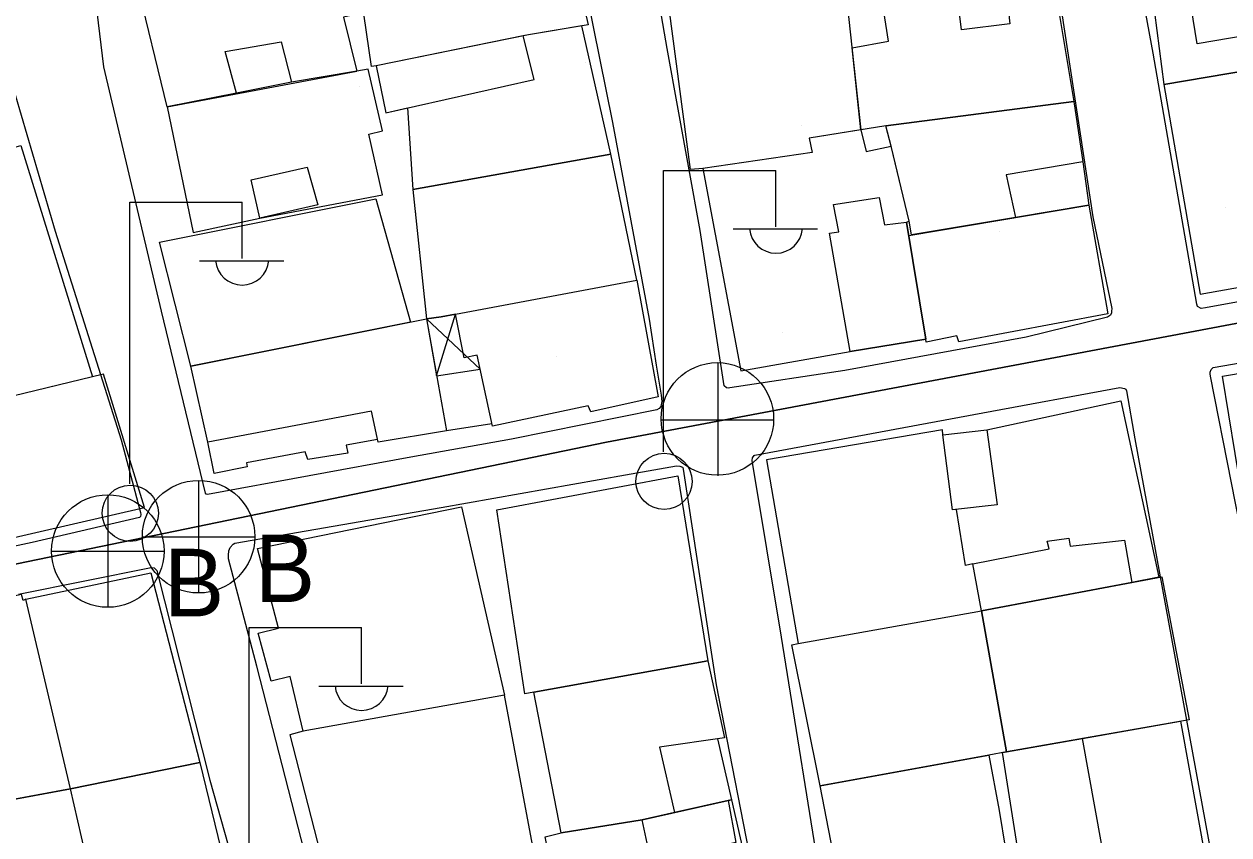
# Model space of a CAD drawing. Extents: x 417997 to 421451, y 4451742 to 4455216.
# Drawn here: x 419263.8 to 419338.7, y 4453482.2 to 4453532.7 of the extents above; entities that cross this region are included whole.
import ezdxf

# ---------------------------------------------------------------- set-up
doc = ezdxf.new("R2010")
doc.units = 0
for name, color, linetype in [('ADAKENARI', 7, 'Continuous'), ('B_Mesken', 7, 'Continuous'), ('B_Sundurma', 7, 'Continuous'), ('B_Teras', 7, 'Continuous'), ('Default', 7, 'Continuous'), ('PL_AYA_PARK_DINLENME', 7, 'Continuous'), ('PL_KON_MEV_350', 7, 'Continuous'), ('S_Elektrik_Diregi', 7, 'Continuous'), ('S_Rogar_Kapagi', 7, 'Continuous'), ('S_Rogar_Kapagi_Buski', 7, 'Continuous'), ('Sinir_Duvar_tek_tarafa_ait', 7, 'Continuous'), ('TR_ORTAYOGUNKONUT', 7, 'Continuous'), ('TR_PARKALANI', 7, 'Continuous'), ('Yol_Sose', 7, 'Continuous')]:
    doc.layers.add(name, color=color, linetype=linetype)

# ---------------------------------------------------------------- blocks, each defined once
blk = doc.blocks.new('POINT_DISPLAY')
at = {"layer": 'Default'}
blk.add_line((0, 0), (0, 0), dxfattribs=at)

msp = doc.modelspace()

# ---------------------------------------------------------------- linework, layer by layer
at = {"layer": 'ADAKENARI'}
for p, q in [((419368.973, 4453519.655), (419299.997, 4453506.67)), ((419368.973, 4453519.655), (419299.997, 4453506.67)), ((419299.997, 4453506.67), (419202.368, 4453486.526)), ((419299.997, 4453506.67), (419202.368, 4453486.526))]:
    msp.add_line(p, q, dxfattribs=at)
at = {"layer": 'B_Mesken'}
for points in [[(419297.044, 4453540.573), (419298.861, 4453532.616), (419295.146, 4453531.985), (419285.672, 4453530.055), (419285.381, 4453530.013), (419284.588, 4453535.455), (419284.215, 4453537.7), (419288.356, 4453538.568), (419288.326, 4453538.729), (419293.332, 4453539.528), (419293.261, 4453539.889)], [(419333.648, 4453537.839), (419332.675, 4453537.637), (419333.427, 4453533.276), (419334.115, 4453533.383), (419334.677, 4453528.901), (419340.09, 4453529.81), (419340.162, 4453529.281), (419346.558, 4453530.446), (419345.137, 4453539.576), (419339.381, 4453538.612)], [(419284.473, 4453529.727), (419280.411, 4453529.04), (419276.976, 4453528.36), (419272.66, 4453527.522), (419270.78, 4453535.276), (419280.971, 4453537.114), (419284.215, 4453537.7), (419284.588, 4453535.455), (419284.065, 4453535.37), (419284.478, 4453533.278), (419283.649, 4453533.088)], [(419316.988, 4453535.175), (419319.085, 4453535.513), (419321.651, 4453535.864), (419323.864, 4453536.167), (419324.706, 4453536.315), (419327.584, 4453536.819), (419329.087, 4453527.841), (419317.392, 4453526.324), (419315.84, 4453526.075), (419315.287, 4453531.174), (419317.547, 4453531.589)], [(419303.898, 4453533.634), (419314.866, 4453535.058), (419315.84, 4453526.075), (419312.625, 4453525.561), (419312.803, 4453524.669), (419306.002, 4453523.682), (419305.24, 4453523.607)], [(419298.481, 4453532.552), (419295.146, 4453531.985), (419294.821, 4453531.919), (419285.672, 4453530.055), (419286.273, 4453527.147), (419287.626, 4453527.449), (419287.965, 4453522.373), (419300.285, 4453524.569)], [(419284.473, 4453529.727), (419280.411, 4453529.04), (419276.976, 4453528.36), (419272.66, 4453527.522), (419274.288, 4453519.705), (419278.446, 4453520.582), (419286.074, 4453522.045), (419285.209, 4453525.815), (419286.07, 4453526.017), (419285.169, 4453529.863), (419284.473, 4453529.727), (419280.411, 4453529.04), (419276.976, 4453528.36), (419272.66, 4453527.522)], [(419334.677, 4453528.901), (419336.938, 4453515.871), (419349.741, 4453518.147), (419349.561, 4453518.837), (419349.888, 4453518.916), (419348.791, 4453524.862), (419348.263, 4453526.877), (419345.621, 4453526.493), (419345.039, 4453530.169), (419340.162, 4453529.281), (419340.09, 4453529.81)], [(419329.645, 4453524.088), (419330.014, 4453521.392), (419325.455, 4453520.629), (419318.98, 4453519.544), (419318.846, 4453520.41), (419317.741, 4453524.982), (419317.392, 4453526.324), (419329.087, 4453527.841)], [(419315.17, 4453512.307), (419319.869, 4453513.07), (419318.673, 4453520.35), (419318.846, 4453520.41), (419317.741, 4453524.982), (419317.392, 4453526.324), (419312.625, 4453525.561), (419312.803, 4453524.669), (419306.002, 4453523.682), (419308.366, 4453511.097)], [(419262.96, 4453525.185), (419262.986, 4453524.941), (419263.556, 4453525.098), (419268.031, 4453510.732), (419260.225, 4453508.832), (419259.126, 4453508.605), (419257.69, 4453515.5), (419255.213, 4453522.005)], [(419287.965, 4453522.373), (419288.801, 4453514.321), (419289.721, 4453514.454), (419290.608, 4453514.626), (419301.897, 4453516.742), (419300.285, 4453524.569)], [(419285.654, 4453521.788), (419287.813, 4453514.123), (419274.139, 4453511.384), (419272.183, 4453519.093)], [(419319.869, 4453513.07), (419318.81, 4453519.516), (419330.014, 4453521.392), (419331.2, 4453514.646), (419321.936, 4453512.892), (419321.802, 4453513.28), (419319.894, 4453512.869)], [(419290.608, 4453514.626), (419301.897, 4453516.742), (419303.229, 4453509.486), (419299.038, 4453508.538), (419298.875, 4453508.929), (419292.904, 4453507.665), (419291.954, 4453512.073), (419291.15, 4453511.899)], [(419285.759, 4453506.835), (419283.803, 4453506.481), (419283.907, 4453505.984), (419281.426, 4453505.582), (419281.252, 4453506.056), (419277.598, 4453505.384), (419277.638, 4453505.13), (419275.585, 4453504.714), (419275.198, 4453506.662), (419274.139, 4453511.384), (419288.801, 4453514.321), (419290.042, 4453507.369), (419285.796, 4453506.662)], [(419339.527, 4453503.543), (419338.339, 4453510.758), (419346.574, 4453512.156), (419346.54, 4453512.324), (419350.466, 4453513.034), (419351.179, 4453509.676), (419350.585, 4453509.574), (419350.585, 4453509.574), (419350.585, 4453509.574), (419350.711, 4453508.949), (419351.225, 4453506.397), (419351.693, 4453503.52), (419352.465, 4453503.623), (419352.703, 4453501.913), (419350.571, 4453501.55), (419346.866, 4453500.943), (419344.15, 4453500.406), (419340.922, 4453499.766), (419340.308, 4453499.638)], [(419260.225, 4453508.832), (419262.137, 4453500.496), (419271.265, 4453502.608), (419268.702, 4453510.895)], [(419323.683, 4453507.435), (419332.011, 4453509.232), (419334.375, 4453498.262), (419332.686, 4453497.942), (419323.351, 4453496.173), (419322.794, 4453499.102), (419322.351, 4453498.991), (419321.793, 4453502.476), (419321.528, 4453502.446), (419320.93, 4453507.108)], [(419320.93, 4453507.108), (419320.906, 4453507.434), (419309.966, 4453505.553), (419311.938, 4453494.136), (419323.351, 4453496.173), (419322.794, 4453499.102), (419322.351, 4453498.991), (419321.793, 4453502.476), (419321.528, 4453502.446)], [(419295.478, 4453491.123), (419294.934, 4453491.02), (419293.177, 4453502.444), (419304.452, 4453504.567), (419306.314, 4453493.066)], [(419278.283, 4453500.057), (419290.988, 4453502.632), (419293.657, 4453490.93), (419281.122, 4453488.683), (419280.317, 4453492.085), (419279.132, 4453491.804), (419278.341, 4453494.787), (419279.587, 4453495.092)], [(419266.65, 4453485.106), (419263.87, 4453496.899), (419271.643, 4453498.534), (419274.695, 4453486.739)], [(419324.902, 4453487.407), (419323.351, 4453496.173), (419334.564, 4453498.297), (419336.265, 4453489.401)], [(419255.148, 4453495.381), (419257.68, 4453483.443), (419266.65, 4453485.106), (419263.87, 4453496.899), (419263.707, 4453496.819), (419263.601, 4453497.199)], [(419324.902, 4453487.407), (419323.802, 4453487.195), (419313.293, 4453485.284), (419311.53, 4453494.058), (419311.938, 4453494.136), (419323.351, 4453496.173)], [(419306.907, 4453488.213), (419307.79, 4453484.431), (419307.576, 4453484.378), (419304.246, 4453483.625), (419302.229, 4453483.17), (419297.19, 4453482.362), (419295.478, 4453491.123), (419306.314, 4453493.066), (419307.35, 4453488.277)], [(419281.122, 4453488.683), (419280.304, 4453488.473), (419282.756, 4453478.943), (419295.394, 4453481.623), (419293.654, 4453490.929)], [(419325.575, 4453481.459), (419324.655, 4453487.359), (419324.902, 4453487.407), (419329.629, 4453488.236), (419335.729, 4453489.307), (419337.327, 4453480.51), (419333.184, 4453479.856), (419331.195, 4453479.533), (419327.669, 4453478.96), (419326.008, 4453478.59)], [(419324.439, 4453483.765), (419324.842, 4453481.344), (419325.575, 4453481.459), (419326.008, 4453478.59), (419321.509, 4453477.684), (419315.023, 4453476.413), (419313.293, 4453485.284), (419323.802, 4453487.195)], [(419277.321, 4453476.006), (419274.043, 4453475.289), (419274.13, 4453474.883), (419269.164, 4453473.668), (419269.029, 4453474.136), (419268.024, 4453478.233), (419268.244, 4453478.277), (419267.804, 4453480.134), (419266.65, 4453485.106), (419274.695, 4453486.739)], [(419257.126, 4453483.341), (419259.504, 4453472.094), (419269.029, 4453474.136), (419268.024, 4453478.233), (419268.244, 4453478.277), (419267.804, 4453480.134), (419266.65, 4453485.106)], [(419299.535, 4453473.845), (419297.328, 4453473.451), (419296.444, 4453477.556), (419297.068, 4453477.684), (419296.182, 4453482.121), (419297.19, 4453482.362), (419302.229, 4453483.17), (419304.246, 4453483.625), (419307.576, 4453484.378), (419307.79, 4453484.431), (419309.772, 4453475.7), (419309.372, 4453475.638), (419301.604, 4453474.218)]]:
    msp.add_lwpolyline(points, close=True, dxfattribs=at)
at = {"layer": 'B_Sundurma'}
for p, q in [((419289.431, 4453510.794), (419290.608, 4453514.626)), ((419288.801, 4453514.321), (419292.144, 4453511.192))]:
    msp.add_line(p, q, dxfattribs=at)
msp.add_lwpolyline([(419289.721, 4453514.454), (419288.801, 4453514.321), (419289.431, 4453510.794), (419292.144, 4453511.192), (419291.954, 4453512.073), (419291.15, 4453511.899), (419290.608, 4453514.626)], close=True, dxfattribs=at)
at = {"layer": 'B_Teras'}
for points in [[(419332.675, 4453537.637), (419333.648, 4453537.839), (419339.381, 4453538.612), (419345.137, 4453539.576), (419346.558, 4453530.446), (419340.162, 4453529.281), (419339.803, 4453531.944), (419336.755, 4453531.428), (419336.393, 4453533.738), (419333.427, 4453533.276)], [(419324.706, 4453536.315), (419325.112, 4453532.671), (419322.102, 4453532.292), (419321.651, 4453535.864), (419323.864, 4453536.167)], [(419285.672, 4453530.055), (419286.273, 4453527.147), (419295.496, 4453529.207), (419294.821, 4453531.919)], [(419276.976, 4453528.36), (419276.286, 4453530.953), (419279.76, 4453531.547), (419280.411, 4453529.04)], [(419317.392, 4453526.324), (419329.087, 4453527.841), (419329.645, 4453524.088), (419324.879, 4453523.28), (419325.455, 4453520.629), (419318.98, 4453519.544), (419318.846, 4453520.41), (419317.716, 4453525.075)], [(419315.84, 4453526.075), (419316.157, 4453524.731), (419317.716, 4453525.075), (419317.392, 4453526.324)], [(419278.446, 4453520.582), (419277.902, 4453522.976), (419281.39, 4453523.761), (419282.036, 4453521.428)], [(419315.17, 4453512.307), (419313.893, 4453519.652), (419314.46, 4453519.742), (419314.138, 4453521.442), (419316.976, 4453521.868), (419317.302, 4453520.168), (419318.673, 4453520.35), (419319.869, 4453513.07)], [(419275.198, 4453506.662), (419274.139, 4453511.384), (419288.801, 4453514.321), (419290.042, 4453507.369), (419285.796, 4453506.662), (419285.385, 4453508.599)], [(419321.528, 4453502.446), (419320.93, 4453507.108), (419323.683, 4453507.435), (419324.316, 4453502.762)], [(419323.351, 4453496.173), (419322.794, 4453499.102), (419327.555, 4453500.029), (419327.428, 4453500.508), (419328.771, 4453500.683), (419328.857, 4453500.199), (419332.246, 4453500.575), (419332.686, 4453497.942)], [(419302.229, 4453483.17), (419297.19, 4453482.362), (419295.478, 4453491.123), (419306.314, 4453493.066), (419307.35, 4453488.277), (419303.314, 4453487.696), (419304.246, 4453483.625)], [(419331.195, 4453479.533), (419329.629, 4453488.236), (419335.729, 4453489.307), (419337.327, 4453480.51)], [(419302.777, 4453480.566), (419302.229, 4453483.17), (419307.576, 4453484.378), (419308.064, 4453481.76)]]:
    msp.add_lwpolyline(points, close=True, dxfattribs=at)
at = {"layer": 'PL_AYA_PARK_DINLENME'}
msp.add_lwpolyline([(419391.61, 4453553.39), (419202.527, 4453534.721), (419194.603, 4453523.947), (419200.285, 4453496.517), (419202.368, 4453486.526), (419299.997, 4453506.67), (419368.973, 4453519.655), (419373.133, 4453497.59), (419398.114, 4453502.17), (419404.774, 4453503.862), (419391.61, 4453553.39)], dxfattribs=at)
msp.add_lwpolyline([(419391.61, 4453553.39), (419202.527, 4453534.721), (419194.603, 4453523.947), (419200.285, 4453496.517), (419202.368, 4453486.526), (419299.997, 4453506.67), (419368.973, 4453519.655), (419373.133, 4453497.59), (419398.114, 4453502.17), (419404.774, 4453503.862), (419391.61, 4453553.39)], dxfattribs=at)
at = {"layer": 'PL_KON_MEV_350'}
msp.add_lwpolyline([(419586.562, 4453553.652), (419583.717, 4453575.377), (419568.462, 4453573.979), (419500.569, 4453566.028), (419503.723, 4453528.997), (419507.147, 4453488.81), (419478.456, 4453483.944), (419464.319, 4453518.988), (419404.774, 4453503.862), (419398.114, 4453502.17), (419373.133, 4453497.59), (419368.973, 4453519.655), (419299.997, 4453506.67), (419202.368, 4453486.526), (419207.202, 4453463.346), (419208.327, 4453458.055), (419213.789, 4453432.361), (419287.54, 4453447.951), (419292.566, 4453429.103), (419300.559, 4453430.985)], dxfattribs=at)
msp.add_lwpolyline([(419586.562, 4453553.652), (419583.717, 4453575.377), (419568.462, 4453573.979), (419500.569, 4453566.028), (419503.723, 4453528.997), (419507.147, 4453488.81), (419478.456, 4453483.944), (419464.319, 4453518.988), (419404.774, 4453503.862), (419398.114, 4453502.17), (419373.133, 4453497.59), (419368.973, 4453519.655), (419299.997, 4453506.67), (419202.368, 4453486.526), (419207.202, 4453463.346), (419208.327, 4453458.055), (419213.789, 4453432.361), (419287.54, 4453447.951), (419292.566, 4453429.103), (419300.559, 4453430.985)], dxfattribs=at)
at = {"layer": 'S_Elektrik_Diregi'}
for p, q in [((419303.553, 4453506.057), (419303.553, 4453523.558)), ((419303.553, 4453523.558), (419310.554, 4453523.558)), ((419310.554, 4453520.058), (419310.554, 4453523.558)), ((419270.337, 4453504.075), (419270.337, 4453521.575)), ((419270.337, 4453521.575), (419277.337, 4453521.575)), ((419277.337, 4453518.075), (419277.337, 4453521.575)), ((419307.893, 4453519.918), (419313.144, 4453519.918)), ((419274.677, 4453517.935), (419279.927, 4453517.935)), ((419277.765, 4453477.627), (419277.765, 4453495.127)), ((419277.765, 4453495.127), (419284.765, 4453495.127)), ((419284.765, 4453491.627), (419284.765, 4453495.127)), ((419282.105, 4453491.487), (419287.355, 4453491.487))]:
    msp.add_line(p, q, dxfattribs=at)
for centre in [(419303.589, 4453504.222), (419270.373, 4453502.239)]:
    msp.add_circle(centre, 1.75, dxfattribs=at)
for centre in [(419310.554, 4453520.07), (419277.337, 4453518.088), (419284.765, 4453491.64)]:
    msp.add_arc(centre, 1.658, 184.83843, 355.14641, dxfattribs=at)
at = {"layer": 'S_Rogar_Kapagi'}
for p, q in [((419306.96, 4453504.578), (419306.96, 4453511.578)), ((419303.39, 4453508.043), (419310.39, 4453508.043))]:
    msp.add_line(p, q, dxfattribs=at)
msp.add_circle((419306.907, 4453508.107), 3.5, dxfattribs=at)
at = {"layer": 'S_Rogar_Kapagi_Buski'}
for p, q in [((419274.625, 4453504.284), (419274.625, 4453497.283)), ((419268.975, 4453503.394), (419268.975, 4453496.393)), ((419271.125, 4453500.783), (419278.125, 4453500.783)), ((419265.475, 4453499.893), (419272.475, 4453499.893))]:
    msp.add_line(p, q, dxfattribs=at)
for centre in [(419274.625, 4453500.783), (419268.975, 4453499.893)]:
    msp.add_circle(centre, 3.5, dxfattribs=at)
at = {"layer": 'Sinir_Duvar_tek_tarafa_ait'}
msp.add_lwpolyline([(419292.873, 4453507.81), (419290.042, 4453507.369)], dxfattribs=at)
at = {"layer": 'TR_ORTAYOGUNKONUT'}
msp.add_lwpolyline([(419586.562, 4453553.652), (419583.717, 4453575.377), (419568.462, 4453573.979), (419500.569, 4453566.028), (419503.723, 4453528.997), (419507.147, 4453488.81), (419478.456, 4453483.944), (419464.319, 4453518.988), (419404.774, 4453503.862), (419398.114, 4453502.17), (419373.133, 4453497.59), (419368.973, 4453519.655), (419299.997, 4453506.67), (419202.368, 4453486.526), (419207.202, 4453463.346), (419208.327, 4453458.055), (419213.789, 4453432.361), (419287.54, 4453447.951), (419292.566, 4453429.103), (419300.559, 4453430.985)], dxfattribs=at)
msp.add_lwpolyline([(419586.562, 4453553.652), (419583.717, 4453575.377), (419568.462, 4453573.979), (419500.569, 4453566.028), (419503.723, 4453528.997), (419507.147, 4453488.81), (419478.456, 4453483.944), (419464.319, 4453518.988), (419404.774, 4453503.862), (419398.114, 4453502.17), (419373.133, 4453497.59), (419368.973, 4453519.655), (419299.997, 4453506.67), (419202.368, 4453486.526), (419207.202, 4453463.346), (419208.327, 4453458.055), (419213.789, 4453432.361), (419287.54, 4453447.951), (419292.566, 4453429.103), (419300.559, 4453430.985)], dxfattribs=at)
at = {"layer": 'Yol_Sose'}
for points in [[(419315.197, 4453609.421), (419316.277, 4453603.329), (419318.721, 4453590.483), (419320.908, 4453574.665), (419324.011, 4453559.499), (419325.868, 4453548.705), (419327.901, 4453536.173), (419330.272, 4453520.672), (419331.449, 4453514.979), (419331.435, 4453514.801), (419331.423, 4453514.696), (419331.362, 4453514.568), (419331.251, 4453514.484), (419331.174, 4453514.444), (419326.123, 4453513.187), (419314.838, 4453511.111), (419307.687, 4453510.033), (419307.595, 4453510.026), (419307.469, 4453510.049), (419307.336, 4453510.169), (419305.826, 4453519.814)], [(419305.826, 4453519.814), (419303.784, 4453531.135), (419301.962, 4453541.674), (419301.03, 4453546.601), (419297.948, 4453559.931), (419296.018, 4453570.427), (419293.757, 4453583.283), (419291.783, 4453595.374), (419290.196, 4453604.376)], [(419359.152, 4453519.374), (419346.73, 4453516.744), (419337.278, 4453515.012), (419337.009, 4453514.973), (419336.785, 4453515.095), (419336.745, 4453515.24), (419334.02, 4453530.842), (419331.101, 4453546.677), (419328.057, 4453565.096), (419324.927, 4453582.851), (419321.86, 4453599.753)], [(419287.329, 4453596.755), (419289.352, 4453584.935), (419292.06, 4453571.1), (419293.892, 4453560.273), (419295.736, 4453550.696), (419297.981, 4453538.464), (419300.374, 4453526.538), (419302.656, 4453514.307), (419303.092, 4453511.447), (419303.41, 4453509.579), (419303.445, 4453509.19), (419303.394, 4453508.886), (419303.292, 4453508.76), (419303.134, 4453508.671), (419294.1, 4453506.857), (419287.833, 4453505.725), (419275.185, 4453503.402), (419275.099, 4453503.422), (419275.058, 4453503.48), (419272.32, 4453514.797), (419268.722, 4453530.004)], [(419268.722, 4453530.004), (419268.31, 4453533.419), (419267.801, 4453540.704), (419266.324, 4453554.447), (419266.215, 4453555.973), (419266.295, 4453556.969), (419266.487, 4453558.765)], [(419262.157, 4453531.813), (419265.71, 4453519.774), (419269.813, 4453506.799), (419271.005, 4453502.286), (419271.038, 4453502.168), (419271.019, 4453502.041), (419270.94, 4453501.973), (419264.261, 4453500.412), (419249.715, 4453497.323)], [(419340.211, 4453497.503), (419337.597, 4453510.757), (419337.577, 4453510.919), (419337.576, 4453511.02), (419337.634, 4453511.185), (419337.763, 4453511.309), (419356.744, 4453514.583)], [(419323.395, 4453433.355), (419320.33, 4453448.586), (419317.555, 4453459.361), (419315.186, 4453469.443), (419313.489, 4453478.412), (419310.899, 4453494.526), (419309.072, 4453505.531), (419309.089, 4453505.695), (419309.205, 4453505.833), (419309.243, 4453505.849), (419323.423, 4453508.493), (419331.943, 4453510.06), (419332.232, 4453509.993), (419332.32, 4453509.955), (419332.372, 4453509.855), (419332.883, 4453506.869)], [(419332.883, 4453506.869), (419338.012, 4453478.983), (419338.58, 4453476.063)], [(419301.189, 4453504.621), (419304.358, 4453505.185), (419304.565, 4453505.179), (419304.734, 4453505.098), (419304.76, 4453505.078), (419304.78, 4453504.98), (419306.835, 4453491.563), (419309.348, 4453478.715), (419311.872, 4453462.136), (419314.156, 4453451.848), (419316.834, 4453437.183)], [(419281.214, 4453481.194), (419278.252, 4453492.727), (419276.485, 4453499.4), (419276.484, 4453499.63), (419276.504, 4453499.895), (419276.589, 4453500.11), (419276.77, 4453500.312), (419276.886, 4453500.378), (419289.713, 4453502.596), (419301.189, 4453504.621)], [(419263.421, 4453497.2), (419271.678, 4453498.858), (419271.866, 4453498.839), (419272.028, 4453498.671), (419275.331, 4453485.635), (419277.796, 4453476.9), (419278.03, 4453476.276), (419278.078, 4453476.116), (419278.099, 4453475.916), (419278.081, 4453475.729), (419278.029, 4453475.595), (419277.818, 4453475.307), (419265.613, 4453471.863), (419254.889, 4453469.645)]]:
    msp.add_lwpolyline(points, dxfattribs=at)

# ---------------------------------------------------------------- block references
at = {"layer": 'TR_PARKALANI', "xscale": 0.1, "yscale": 0.10000000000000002}
for p in [(419298.682, 4453530.252), (419298.682, 4453530.252), (419284.61, 4453528.755), (419284.61, 4453528.755), (419326.228, 4453527.857), (419326.228, 4453527.857), (419312.155, 4453526.359), (419312.155, 4453526.359), (419338.503, 4453521.27), (419338.503, 4453521.27), (419288.203, 4453520.97), (419288.203, 4453520.97), (419324.431, 4453519.773), (419324.431, 4453519.773), (419274.131, 4453519.473), (419274.131, 4453519.473), (419310.958, 4453513.485), (419310.958, 4453513.485), (419296.886, 4453511.988), (419296.886, 4453511.988), (419276.526, 4453506.898), (419276.526, 4453506.898)]:
    msp.add_blockref('POINT_DISPLAY', p, dxfattribs=at)

# ---------------------------------------------------------------- texts
at = {"layer": 'S_Rogar_Kapagi_Buski'}
for p in [(419278.125, 4453496.719), (419272.475, 4453495.829)]:
    msp.add_text('B', height=4.2, dxfattribs=at).set_placement(p)

doc.saveas('drawing.dxf')
